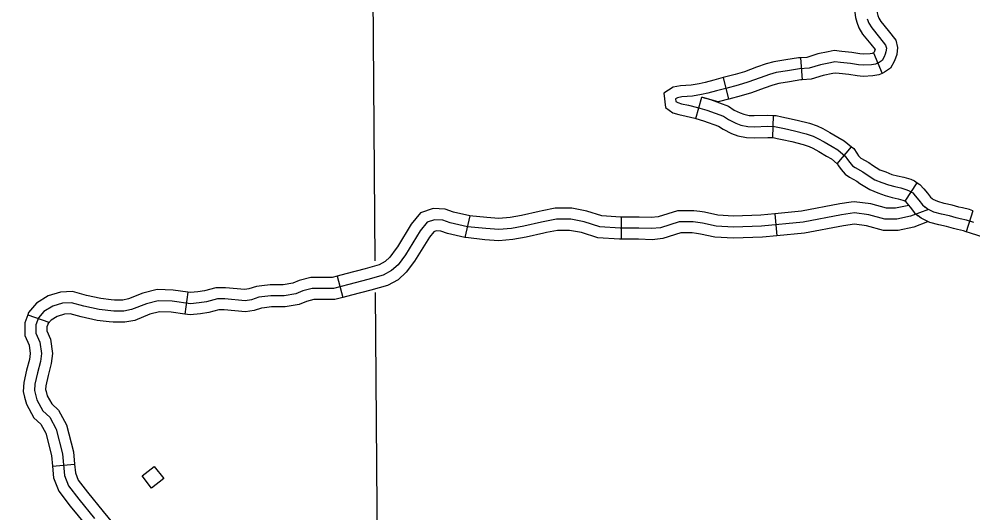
# Model space of a CAD drawing. Extents: x -19 to 366, y -4 to 359.
# Drawn here: x 130.017 to 131.239, y 201.24 to 201.873 of the extents above; entities that cross this region are included whole.
import ezdxf

# ---------------------------------------------------------------- set-up
doc = ezdxf.new("R2010")
doc.units = 0
for name, color, linetype in [('Level 32', 7, 'Continuous'), ('Level 45', 7, 'Continuous'), ('Level 5', 7, 'Continuous'), ('Level 56', 7, 'Continuous'), ('Level 60', 7, 'Continuous')]:
    doc.layers.add(name, color=color, linetype=linetype)

msp = doc.modelspace()

# ---------------------------------------------------------------- linework, layer by layer
at = {"layer": 'Level 32'}
for p, q in [((131.1114, 201.8298), (131.1226, 201.8037)), ((131.0177, 201.8236), (131.0198, 201.7953)), ((130.9187, 201.7982), (130.9257, 201.7706)), ((130.8838, 201.7458), (130.8916, 201.7731)), ((130.9824, 201.7214), (130.9833, 201.7498)), ((131.065, 201.6876), (131.0832, 201.7095)), ((131.152, 201.6397), (131.1673, 201.6636)), ((131.2388, 201.6277), (131.2303, 201.6006))]:
    msp.add_line(p, q, dxfattribs=at)
for points in [[(131.0829, 201.9002), (131.087, 201.8851), (131.0883, 201.8753), (131.09, 201.8693), (131.0927, 201.862), (131.0975, 201.854), (131.1081, 201.8409), (131.1134, 201.8341), (131.1131, 201.8332), (131.1122, 201.8309), (131.1116, 201.8299), (131.1114, 201.8298)], [(131.1102, 201.9078), (131.1149, 201.8908), (131.1162, 201.8811), (131.1171, 201.878), (131.1184, 201.8743), (131.1208, 201.8703), (131.1303, 201.8585), (131.14, 201.8462), (131.1422, 201.837), (131.1414, 201.828), (131.1397, 201.8233), (131.138, 201.8188), (131.1332, 201.8103), (131.1257, 201.805), (131.1226, 201.8037)], [(131.1035, 201.8737), (131.1056, 201.8682), (131.1092, 201.8621), (131.1192, 201.8497), (131.1269, 201.8398), (131.1279, 201.8359), (131.1274, 201.8312), (131.1264, 201.8283), (131.1251, 201.8248), (131.1224, 201.82), (131.1188, 201.8175), (131.1141, 201.8155), (131.109, 201.8145), (131.0984, 201.814), (131.0922, 201.8146), (131.0818, 201.8161), (131.069, 201.8176), (131.0619, 201.8185), (131.0565, 201.8173), (131.0435, 201.8147), (131.0288, 201.8102), (131.0168, 201.8093), (131.0014, 201.8069), (130.9868, 201.8046), (130.978, 201.8021), (130.9664, 201.798), (130.9505, 201.7923), (130.9381, 201.7884), (130.9224, 201.7844), (130.9103, 201.7814), (130.8993, 201.7783), (130.8909, 201.7764), (130.8796, 201.7744), (130.866, 201.7735), (130.8601, 201.7725), (130.8579, 201.7711), (130.8583, 201.7678), (130.8605, 201.7663), (130.8654, 201.7648), (130.8745, 201.7629), (130.886, 201.76), (130.898, 201.7565), (130.9191, 201.7488), (130.9258, 201.7444), (130.9351, 201.7398), (130.9415, 201.7375), (130.9505, 201.7356), (130.9586, 201.7353), (130.976, 201.7358), (130.9847, 201.7355), (130.991, 201.7341), (130.9973, 201.7329), (131.0101, 201.7301), (131.0253, 201.7262), (131.0341, 201.7232), (131.0402, 201.7204), (131.0484, 201.7158), (131.0584, 201.7098), (131.0656, 201.7057), (131.0753, 201.6976), (131.0782, 201.6933), (131.081, 201.6893), (131.0844, 201.6853), (131.088, 201.683), (131.0976, 201.6776), (131.1019, 201.6743), (131.113, 201.6674), (131.122, 201.664), (131.1307, 201.6607), (131.1388, 201.6585), (131.1466, 201.6569), (131.1541, 201.6546), (131.1571, 201.6532), (131.1616, 201.6504), (131.165, 201.6466), (131.1694, 201.6413), (131.1743, 201.635), (131.1776, 201.6323)], [(131.1114, 201.8298), (131.1099, 201.8292), (131.1073, 201.8287), (131.0987, 201.8283), (131.0939, 201.8287), (131.0837, 201.8302), (131.0707, 201.8317), (131.0612, 201.8329), (131.0535, 201.8312), (131.0401, 201.8285), (131.0261, 201.8242), (131.0177, 201.8236)], [(131.0177, 201.8236), (131.0152, 201.8234), (130.9992, 201.8209), (130.9838, 201.8185), (130.9737, 201.8157), (130.9616, 201.8114), (130.9461, 201.8058), (130.9342, 201.8021), (130.9189, 201.7982), (130.9187, 201.7982)], [(131.1226, 201.8037), (131.1184, 201.8019), (131.1107, 201.8004), (131.0981, 201.7998), (131.0906, 201.8005), (131.0799, 201.802), (131.0673, 201.8035), (131.0627, 201.8041), (131.0595, 201.8034), (131.047, 201.8009), (131.0314, 201.7961), (131.0198, 201.7953)], [(130.9187, 201.7982), (130.9067, 201.7951), (130.8958, 201.7921), (130.8881, 201.7903), (130.8778, 201.7886), (130.8643, 201.7876), (130.8547, 201.786), (130.8429, 201.7781), (130.8449, 201.7599), (130.8542, 201.7533), (130.8619, 201.751), (130.8713, 201.749), (130.8823, 201.7462), (130.8838, 201.7458)], [(131.0198, 201.7953), (131.0184, 201.7952), (131.0036, 201.7929), (130.9899, 201.7907), (130.9823, 201.7886), (130.9712, 201.7846), (130.955, 201.7789), (130.9419, 201.7748), (130.9259, 201.7707), (130.9257, 201.7706)], [(130.9257, 201.7706), (130.914, 201.7676), (130.9124, 201.7672), (130.8916, 201.7731)], [(130.8916, 201.7731), (130.9024, 201.77), (130.9256, 201.7616), (130.9329, 201.7567), (130.9407, 201.7529), (130.9453, 201.7512), (130.9522, 201.7498), (130.9587, 201.7495), (130.976, 201.75), (130.9833, 201.7498)], [(130.8838, 201.7458), (130.8936, 201.743), (130.9127, 201.736), (130.9187, 201.732), (130.9296, 201.7267), (130.9376, 201.7238), (130.9487, 201.7214), (130.9586, 201.7211), (130.976, 201.7216), (130.9824, 201.7214)], [(130.9833, 201.7498), (130.9865, 201.7497), (130.9939, 201.748), (131.0001, 201.7468), (131.0134, 201.7439), (131.0294, 201.7399), (131.0394, 201.7364), (131.0466, 201.7331), (131.0556, 201.7281), (131.0656, 201.7221), (131.0737, 201.7174), (131.0832, 201.7095)], [(130.9824, 201.7214), (130.9828, 201.7214), (130.9881, 201.7202), (130.9944, 201.719), (131.0068, 201.7162), (131.0213, 201.7126), (131.0288, 201.71), (131.0337, 201.7078), (131.0413, 201.7035), (131.0512, 201.6976), (131.0574, 201.694), (131.065, 201.6876)], [(131.0832, 201.7095), (131.086, 201.7072), (131.0899, 201.7013), (131.0922, 201.698), (131.0939, 201.6961), (131.0953, 201.6951), (131.1054, 201.6895), (131.11, 201.6861), (131.1194, 201.6802), (131.127, 201.6773), (131.1351, 201.6742), (131.1421, 201.6723), (131.1502, 201.6707), (131.1591, 201.6679), (131.1639, 201.6658), (131.1673, 201.6636)], [(131.0647, 201.688), (131.0665, 201.6852), (131.0698, 201.6806), (131.0749, 201.6745), (131.0806, 201.6708), (131.0899, 201.6656), (131.0939, 201.6626), (131.1067, 201.6547), (131.1169, 201.6507), (131.1264, 201.6472), (131.1355, 201.6447), (131.1431, 201.6431), (131.1491, 201.6412), (131.1504, 201.6407), (131.152, 201.6397)], [(131.1673, 201.6636), (131.1709, 201.6613), (131.1758, 201.6559), (131.1805, 201.6501), (131.1845, 201.645), (131.1866, 201.6432)], [(131.2388, 201.6277), (131.2344, 201.6291), (131.2256, 201.6313), (131.2209, 201.6323), (131.212, 201.6349), (131.202, 201.637), (131.1937, 201.6393), (131.1879, 201.6422), (131.1867, 201.6432)], [(131.152, 201.6397), (131.1524, 201.6394), (131.1542, 201.6374), (131.1583, 201.6324), (131.164, 201.625), (131.1686, 201.6213)], [(131.2401, 201.6124), (131.2306, 201.6154), (131.2224, 201.6174), (131.2175, 201.6185), (131.2086, 201.6211), (131.1985, 201.6232), (131.1886, 201.626), (131.1801, 201.6302), (131.1776, 201.6323)], [(131.2303, 201.6006), (131.2267, 201.6017), (131.2192, 201.6036), (131.214, 201.6047), (131.2051, 201.6073), (131.1951, 201.6094), (131.1835, 201.6127), (131.1724, 201.6182), (131.1686, 201.6213)], [(131.3302, 201.5984), (131.325, 201.5977), (131.3213, 201.5971), (131.3123, 201.5925), (131.3007, 201.5871), (131.2937, 201.5853), (131.287, 201.5851), (131.2795, 201.5852), (131.271, 201.5872), (131.2586, 201.5912), (131.2452, 201.5958), (131.2357, 201.5989), (131.2303, 201.6006)]]:
    msp.add_lwpolyline(points, dxfattribs=at)
at = {"layer": 'Level 45'}
for p, q in [((130.5942, 201.6211), (130.5878, 201.5934)), ((130.7882, 201.6195), (130.7882, 201.5911)), ((130.9849, 201.6237), (130.9876, 201.5954)), ((130.4242, 201.544), (130.4313, 201.5165)), ((130.2329, 201.5233), (130.2291, 201.4951)), ((130.0278, 201.4944), (130.0546, 201.4849)), ((130.0595, 201.3004), (130.0878, 201.3029))]:
    msp.add_line(p, q, dxfattribs=at)
for points in [[(130.7882, 201.6195), (130.7872, 201.6195), (130.7634, 201.6212), (130.7439, 201.6273), (130.7248, 201.6309), (130.7037, 201.6309), (130.687, 201.6275)], [(131.0828, 201.6386), (131.0681, 201.6364), (131.0192, 201.627), (130.9849, 201.6237)], [(131.1566, 201.6345), (131.1398, 201.6309), (131.128, 201.6309), (131.1081, 201.6363), (131.0868, 201.6392), (131.0828, 201.6386)], [(131.182, 201.6293), (131.159, 201.6205), (131.1413, 201.6167), (131.1261, 201.6167), (131.1053, 201.6224), (131.0869, 201.6249), (131.0705, 201.6224), (131.0212, 201.6129), (130.9681, 201.6078), (130.9321, 201.6066), (130.9099, 201.6078), (130.8922, 201.6116), (130.8802, 201.6135), (130.8625, 201.6135), (130.8385, 201.6059), (130.8271, 201.6047), (130.8107, 201.6053), (130.7867, 201.6053), (130.7607, 201.6072), (130.7405, 201.6135), (130.7235, 201.6167), (130.7051, 201.6167), (130.6862, 201.6129), (130.6634, 201.6078), (130.6476, 201.6047), (130.6312, 201.6034), (130.6147, 201.6047), (130.5913, 201.6072), (130.5692, 201.6122), (130.5597, 201.6154), (130.549, 201.616), (130.5395, 201.6129), (130.5307, 201.6021), (130.5117, 201.5711), (130.5022, 201.5585), (130.494, 201.5509), (130.4832, 201.5452), (130.4636, 201.5395), (130.439, 201.5332), (130.4194, 201.5281), (130.408, 201.5281), (130.3922, 201.5281), (130.3802, 201.525), (130.3714, 201.5212), (130.3562, 201.5186), (130.3391, 201.5186), (130.3239, 201.5167), (130.3145, 201.5136), (130.3062, 201.5123), (130.2803, 201.5148), (130.2708, 201.5148), (130.2569, 201.511), (130.2475, 201.5098), (130.2361, 201.5085), (130.2127, 201.5117), (130.195, 201.5123), (130.1798, 201.5085), (130.1609, 201.5009), (130.1507, 201.499), (130.1381, 201.499), (130.1191, 201.5009), (130.0995, 201.5054), (130.0837, 201.5098), (130.0724, 201.5091), (130.0597, 201.5054), (130.0483, 201.4984), (130.0414, 201.4902), (130.0382, 201.4813), (130.0382, 201.4706), (130.0433, 201.4592), (130.0452, 201.4446), (130.0439, 201.4345), (130.0401, 201.42), (130.037, 201.4054), (130.0363, 201.3972), (130.0395, 201.3852), (130.0471, 201.3713), (130.0559, 201.363), (130.0641, 201.3479), (130.0724, 201.3162), (130.0749, 201.2884), (130.0799, 201.2751), (130.0932, 201.2581), (130.1134, 201.2334)], [(130.5942, 201.6211), (130.5731, 201.6259), (130.5624, 201.6295), (130.5471, 201.6304), (130.5311, 201.6251), (130.5191, 201.6104), (130.5013, 201.5814)], [(130.687, 201.6275), (130.6832, 201.6268), (130.6605, 201.6217), (130.6457, 201.6188), (130.6312, 201.6176), (130.616, 201.6188), (130.5937, 201.6212), (130.5942, 201.6211)], [(130.8891, 201.6265), (130.8813, 201.6277), (130.8603, 201.6277), (130.8355, 201.6199), (130.8266, 201.6189), (130.811, 201.6195), (130.7882, 201.6195)], [(130.9849, 201.6237), (130.9672, 201.622), (130.9322, 201.6208), (130.9118, 201.6219), (130.8948, 201.6256), (130.8891, 201.6265)], [(131.087, 201.6105), (131.0729, 201.6084), (131.0232, 201.5988), (130.9876, 201.5954)], [(131.1807, 201.6135), (131.163, 201.6068), (131.1428, 201.6025), (131.1242, 201.6025), (131.1024, 201.6084), (131.087, 201.6105)], [(130.5878, 201.5934), (130.5654, 201.5986), (130.557, 201.6013), (130.5509, 201.6017), (130.5479, 201.6007), (130.5423, 201.5939), (130.5256, 201.5666)], [(130.6926, 201.5997), (130.6891, 201.599), (130.6663, 201.5939), (130.6495, 201.5906), (130.6312, 201.5891), (130.6134, 201.5905), (130.589, 201.5932), (130.5878, 201.5934)], [(130.7882, 201.5911), (130.7861, 201.5911), (130.7581, 201.5931), (130.7371, 201.5997), (130.7221, 201.6025), (130.7065, 201.6025), (130.6926, 201.5997)], [(130.8846, 201.5984), (130.8791, 201.5993), (130.8647, 201.5993), (130.8415, 201.592), (130.8276, 201.5904), (130.8104, 201.5911), (130.7882, 201.5911)], [(130.9876, 201.5954), (130.969, 201.5936), (130.9319, 201.5923), (130.908, 201.5937), (130.8896, 201.5976), (130.8846, 201.5984)], [(130.5013, 201.5814), (130.4999, 201.5791), (130.4916, 201.568), (130.4857, 201.5626), (130.4779, 201.5584), (130.4599, 201.5532), (130.4355, 201.5469), (130.4242, 201.544)], [(130.5256, 201.5666), (130.5235, 201.5631), (130.5128, 201.5489), (130.5023, 201.5392), (130.4886, 201.532), (130.4674, 201.5258), (130.4425, 201.5194), (130.4313, 201.5165)], [(130.4242, 201.544), (130.4176, 201.5423), (130.408, 201.5423), (130.3904, 201.5423), (130.3756, 201.5384), (130.3673, 201.5349), (130.355, 201.5328), (130.3382, 201.5328), (130.3277, 201.5315)], [(130.1347, 201.5136), (130.1214, 201.515), (130.103, 201.5191), (130.0853, 201.5241), (130.0699, 201.5232), (130.0539, 201.5184), (130.039, 201.5093), (130.0289, 201.4974), (130.0278, 201.4944)], [(130.2329, 201.5233), (130.2139, 201.5258), (130.1935, 201.5266), (130.1754, 201.5221), (130.1569, 201.5146), (130.1494, 201.5132), (130.1388, 201.5132), (130.1347, 201.5136)], [(130.3277, 201.5315), (130.3208, 201.5307), (130.3111, 201.5274), (130.3059, 201.5266), (130.281, 201.529), (130.2689, 201.529), (130.2541, 201.525), (130.2457, 201.5239), (130.2363, 201.5228), (130.2329, 201.5233)], [(130.4313, 201.5165), (130.4212, 201.5139), (130.408, 201.5139), (130.3941, 201.5139), (130.3848, 201.5115), (130.3754, 201.5074), (130.3574, 201.5044), (130.34, 201.5044), (130.3313, 201.5033)], [(130.2291, 201.4951), (130.2115, 201.4975), (130.1965, 201.498), (130.1842, 201.495), (130.1648, 201.4872), (130.1521, 201.4848), (130.1374, 201.4848), (130.1319, 201.4854)], [(130.3313, 201.5033), (130.3271, 201.5028), (130.3178, 201.4997), (130.3066, 201.498), (130.2796, 201.5006), (130.2728, 201.5006), (130.2598, 201.4971), (130.2492, 201.4957), (130.2359, 201.4942), (130.2291, 201.4951)], [(130.0278, 201.4944), (130.024, 201.4838), (130.024, 201.4676), (130.0295, 201.4553), (130.0309, 201.4446), (130.0299, 201.4372), (130.0263, 201.4233), (130.0229, 201.4075), (130.022, 201.3959), (130.0238, 201.3888)], [(130.0546, 201.4849), (130.0524, 201.4789), (130.0524, 201.4736), (130.0571, 201.4631), (130.0595, 201.4447), (130.0579, 201.4318), (130.0539, 201.4167), (130.051, 201.4034), (130.0507, 201.3985), (130.0513, 201.396)], [(130.1319, 201.4854), (130.1169, 201.4869), (130.0961, 201.4916), (130.0822, 201.4955), (130.0748, 201.4951), (130.0656, 201.4923), (130.0577, 201.4875), (130.0539, 201.483), (130.0546, 201.4849)], [(130.0238, 201.3888), (130.0262, 201.3799), (130.0357, 201.3624), (130.0445, 201.3542), (130.0508, 201.3426), (130.0583, 201.3138), (130.0595, 201.3004)], [(130.0513, 201.396), (130.0528, 201.3905), (130.0584, 201.3801), (130.0673, 201.3719), (130.0775, 201.3531), (130.0864, 201.3187), (130.0878, 201.3029)], [(130.0878, 201.3029), (130.0889, 201.2916), (130.0925, 201.2822), (130.1043, 201.2669), (130.1245, 201.2424), (130.1364, 201.2276)], [(130.0595, 201.3004), (130.0609, 201.2852), (130.0674, 201.2681), (130.0821, 201.2492), (130.1024, 201.2244), (130.1143, 201.2097)]]:
    msp.add_lwpolyline(points, dxfattribs=at)
at = {"layer": 'Level 5'}
for points in [[(130.473, 201.5634), (130.4689, 202.0759)], [(130.4768, 201.0812), (130.4733, 201.5229)]]:
    msp.add_lwpolyline(points, dxfattribs=at)
at = {"layer": 'Level 56'}
msp.add_lwpolyline([(130.1899, 201.3), (130.202, 201.2844), (130.1864, 201.2723), (130.1743, 201.2878)], close=True, dxfattribs=at)
at = {"layer": 'Level 60'}
for points in [[(132.1027, 1.3746), (131.9232, 9.99), (131.7429, 18.6056), (131.5621, 27.2214), (131.3806, 35.8373), (131.1985, 44.4533), (131.0158, 53.0695), (130.8324, 61.6859), (130.6485, 70.3024), (130.4639, 78.919), (130.2786, 87.5358), (130.0928, 96.1527), (129.9063, 104.7698), (129.7193, 113.387), (129.5316, 122.0044), (129.3433, 130.6219), (129.1543, 139.2396), (128.9648, 147.8575), (128.7746, 156.4754), (128.5838, 165.0936), (128.3925, 173.7119), (128.2005, 182.3303), (128.0078, 190.9489), (127.8146, 199.5676), (127.6208, 208.1865), (127.4264, 216.8056), (127.2313, 225.4247), (127.0357, 234.0441), (126.8394, 242.6636), (126.6425, 251.2833), (126.4451, 259.9031), (126.247, 268.523), (126.0483, 277.1431), (125.849, 285.7634), (125.6492, 294.3838), (125.4487, 303.0044), (125.2476, 311.6252), (125.0459, 320.2461), (124.8437, 328.8671), (124.6408, 337.4883), (124.4373, 346.1097)], [(0, 198.1326), (7.1014, 198.137), (14.2028, 198.1503), (21.3042, 198.1724), (28.4055, 198.2034), (35.5068, 198.2433), (42.6081, 198.292), (49.7092, 198.3496), (56.8103, 198.4161), (63.9113, 198.4913), (71.0123, 198.5755), (78.1131, 198.6685), (85.2137, 198.7704), (92.3143, 198.8811), (99.4147, 199.0007), (106.5149, 199.1291), (113.615, 199.2664), (120.7149, 199.4126), (127.8146, 199.5676), (134.9141, 199.7315), (142.0135, 199.9042), (149.1125, 200.0858), (156.2114, 200.2762), (163.31, 200.4755), (170.4084, 200.6837), (177.5065, 200.9007), (184.6043, 201.1265), (191.7018, 201.3612), (198.799, 201.6048), (205.896, 201.8572), (212.9926, 202.1185), (220.0888, 202.3886), (227.1848, 202.6676), (234.2803, 202.9554), (241.3755, 203.2521), (248.4704, 203.5576), (255.5648, 203.872), (262.6589, 204.1952), (269.7525, 204.5273), (276.8457, 204.8682), (283.9385, 205.218), (291.0309, 205.5766), (298.1228, 205.9441), (305.2142, 206.3204), (312.3051, 206.7056), (319.3956, 207.0996), (326.4856, 207.5024), (333.5751, 207.9141), (340.664, 208.3347)]]:
    msp.add_spline(points, degree=3, dxfattribs=at)

doc.saveas('drawing.dxf')
